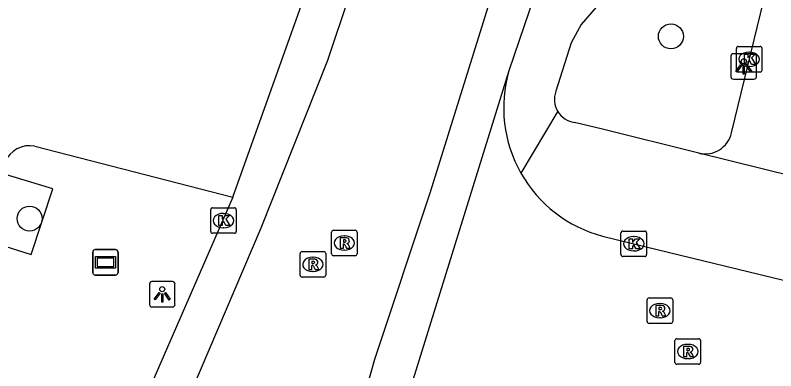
# Model space of a CAD drawing. Extents: x 162812 to 163818, y 381639 to 382470.
# Drawn here: x 163477.02 to 163506.77, y 382113.02 to 382126.96 of the extents above; entities that cross this region are included whole.
import ezdxf

# ---------------------------------------------------------------- set-up
doc = ezdxf.new("R2010")
doc.units = 0
for name, color, linetype in [('IMGEO_Boom', 7, 'Continuous'), ('IMGEO_Kolk', 7, 'Continuous'), ('IMGEO_Lichtpunt', 7, 'Continuous'), ('IMGEO_Reclamebord', 7, 'Continuous'), ('IMGEO_Rijbaan_lokaal_gesloten', 7, 'Continuous'), ('IMGEO_Rijbaan_lokaal_open', 7, 'Continuous'), ('IMGEO_Rioolput', 7, 'Continuous'), ('IMGEO_Voetpad_open', 7, 'Continuous')]:
    doc.layers.add(name, color=color, linetype=linetype)

msp = doc.modelspace()

# ---------------------------------------------------------------- linework, layer by layer
at = {"layer": 'IMGEO_Boom'}
for centre in [(163502.669, 382126.128), (163477.579, 382118.985)]:
    msp.add_circle(centre, 0.489, dxfattribs=at)
at = {"layer": 'IMGEO_Kolk'}
for p, q in [((163505.234, 382124.805), (163505.234, 382125.657)), ((163505.309, 382125.731), (163506.161, 382125.731)), ((163505.722, 382125.511), (163505.747, 382125.511)), ((163506.235, 382125.657), (163506.235, 382124.805)), ((163505.745, 382124.951), (163505.72, 382124.951)), ((163506.161, 382124.731), (163505.309, 382124.731)), ((163484.665, 382118.484), (163484.665, 382119.336)), ((163484.74, 382119.41), (163485.592, 382119.41)), ((163485.666, 382119.336), (163485.666, 382118.484)), ((163485.153, 382119.19), (163485.178, 382119.19)), ((163485.176, 382118.63), (163485.151, 382118.63)), ((163485.592, 382118.41), (163484.74, 382118.41)), ((163500.718, 382117.574), (163500.718, 382118.426)), ((163500.793, 382118.5), (163501.645, 382118.5)), ((163501.719, 382118.426), (163501.719, 382117.574)), ((163501.206, 382118.28), (163501.231, 382118.28)), ((163501.229, 382117.72), (163501.204, 382117.72)), ((163501.645, 382117.5), (163500.793, 382117.5))]:
    msp.add_line(p, q, dxfattribs=at)
for points in [[(163505.234, 382124.805), (163505.234, 382125.657)], [(163505.309, 382125.731), (163506.161, 382125.731)], [(163506.235, 382125.657), (163506.235, 382124.805)], [(163505.555, 382125.431), (163505.678, 382125.431), (163505.678, 382125.28), (163505.808, 382125.431), (163505.972, 382125.431), (163505.826, 382125.28), (163505.979, 382125.031), (163505.827, 382125.031), (163505.742, 382125.195), (163505.678, 382125.128), (163505.678, 382125.031), (163505.555, 382125.031), (163505.555, 382125.431)], [(163506.161, 382124.731), (163505.309, 382124.731)], [(163484.665, 382118.484), (163484.665, 382119.336)], [(163484.74, 382119.41), (163485.592, 382119.41)], [(163485.666, 382119.336), (163485.666, 382118.484)], [(163484.986, 382119.11), (163485.109, 382119.11), (163485.109, 382118.959), (163485.239, 382119.11), (163485.403, 382119.11), (163485.257, 382118.959), (163485.41, 382118.71), (163485.258, 382118.71), (163485.173, 382118.874), (163485.109, 382118.807), (163485.109, 382118.71), (163484.986, 382118.71), (163484.986, 382119.11)], [(163485.592, 382118.41), (163484.74, 382118.41)], [(163500.718, 382117.574), (163500.718, 382118.426)], [(163500.793, 382118.5), (163501.645, 382118.5)], [(163501.719, 382118.426), (163501.719, 382117.574)], [(163501.039, 382118.2), (163501.162, 382118.2), (163501.162, 382118.049), (163501.292, 382118.2), (163501.456, 382118.2), (163501.31, 382118.049), (163501.463, 382117.8), (163501.311, 382117.8), (163501.226, 382117.964), (163501.162, 382117.897), (163501.162, 382117.8), (163501.039, 382117.8), (163501.039, 382118.2)], [(163501.645, 382117.5), (163500.793, 382117.5)]]:
    msp.add_lwpolyline(points, dxfattribs=at)
for centre, start, end in [((163505.311, 382125.655), 91.552, 178.448), ((163505.311, 382125.655), 91.552, 178.448), ((163506.159, 382125.655), 1.552, 88.448), ((163506.159, 382125.655), 1.552, 88.448), ((163505.311, 382124.807), 181.552, 268.448), ((163505.311, 382124.807), 181.552, 268.448), ((163506.159, 382124.807), 271.552, 358.448), ((163506.159, 382124.807), 271.552, 358.448), ((163484.742, 382119.334), 91.552, 178.448), ((163484.742, 382119.334), 91.552, 178.448), ((163485.59, 382119.334), 1.552, 88.448), ((163485.59, 382119.334), 1.552, 88.448), ((163484.742, 382118.486), 181.552, 268.448), ((163484.742, 382118.486), 181.552, 268.448), ((163485.59, 382118.486), 271.552, 358.448), ((163485.59, 382118.486), 271.552, 358.448), ((163500.795, 382118.424), 91.552, 178.448), ((163500.795, 382118.424), 91.552, 178.448), ((163501.643, 382118.424), 1.552, 88.448), ((163501.643, 382118.424), 1.552, 88.448), ((163500.795, 382117.576), 181.552, 268.448), ((163500.795, 382117.576), 181.552, 268.448), ((163501.643, 382117.576), 271.552, 358.448), ((163501.643, 382117.576), 271.552, 358.448)]:
    msp.add_arc(centre, 0.0765, start, end, dxfattribs=at)
for centre, major_axis, ratio, start_param, end_param in [((163505.721, 382125.231), (-0.387, 0.002), 0.722429, 4.712389, 7.853982), ((163505.746, 382125.231), (-0.39, 0.002), 0.717154, 1.570796, 4.712389), ((163485.152, 382118.91), (-0.387, 0.002), 0.722429, 4.712389, 7.853982), ((163485.177, 382118.91), (-0.39, 0.002), 0.717154, 1.570796, 4.712389), ((163501.205, 382118), (-0.387, 0.002), 0.722429, 4.712389, 7.853982), ((163501.23, 382118), (-0.39, 0.002), 0.717154, 1.570796, 4.712389)]:
    msp.add_ellipse(centre, major_axis=major_axis, ratio=ratio, start_param=start_param, end_param=end_param, dxfattribs=at)
at = {"layer": 'IMGEO_Lichtpunt'}
for p, q in [((163505.02, 382125.351), (163505.02, 382124.544)), ((163505.02, 382125.351), (163505.02, 382124.544)), ((163505.922, 382125.446), (163505.114, 382125.446)), ((163505.922, 382125.446), (163505.114, 382125.446)), ((163506.016, 382124.544), (163506.016, 382125.351)), ((163506.016, 382124.544), (163506.016, 382125.351)), ((163505.114, 382124.45), (163505.922, 382124.45)), ((163505.114, 382124.45), (163505.922, 382124.45)), ((163482.271, 382116.424), (163482.271, 382115.617)), ((163482.271, 382116.424), (163482.271, 382115.617)), ((163483.173, 382116.519), (163482.365, 382116.519)), ((163483.173, 382116.519), (163482.365, 382116.519)), ((163483.267, 382115.617), (163483.267, 382116.424)), ((163483.267, 382115.617), (163483.267, 382116.424)), ((163482.365, 382115.523), (163483.173, 382115.523)), ((163482.365, 382115.523), (163483.173, 382115.523))]:
    msp.add_line(p, q, dxfattribs=at)
for points in [[(163505.394, 382125.015), (163505.433, 382124.987), (163505.245, 382124.725), (163505.207, 382124.752), (163505.394, 382125.015)], [(163505.496, 382124.967), (163505.543, 382124.967), (163505.543, 382124.645), (163505.496, 382124.645), (163505.496, 382124.967)], [(163505.606, 382124.987), (163505.644, 382125.014), (163505.831, 382124.752), (163505.792, 382124.724), (163505.606, 382124.987)], [(163482.645, 382116.088), (163482.684, 382116.06), (163482.496, 382115.798), (163482.458, 382115.825), (163482.645, 382116.088)], [(163482.747, 382116.04), (163482.794, 382116.04), (163482.794, 382115.718), (163482.747, 382115.718), (163482.747, 382116.04)], [(163482.857, 382116.06), (163482.895, 382116.087), (163483.082, 382115.825), (163483.043, 382115.797), (163482.857, 382116.06)]]:
    msp.add_lwpolyline(points, dxfattribs=at)
for centre in [(163505.519, 382125.149), (163482.77, 382116.222)]:
    msp.add_circle(centre, 0.0994, dxfattribs=at)
for centre, start, end in [((163505.114, 382125.351), 90, 180), ((163505.114, 382125.351), 90, 180), ((163505.922, 382125.351), 0, 90), ((163505.922, 382125.351), 0, 90), ((163505.114, 382124.544), 180, 270), ((163505.114, 382124.544), 180, 270), ((163505.922, 382124.544), 270, 0), ((163505.922, 382124.544), 270, 360), ((163482.365, 382116.424), 90, 180), ((163482.365, 382116.424), 90, 180), ((163483.173, 382116.424), 0, 90), ((163483.173, 382116.424), 0, 90), ((163482.365, 382115.617), 180, 270), ((163482.365, 382115.617), 180, 270), ((163483.173, 382115.617), 270, 0), ((163483.173, 382115.617), 270, 360)]:
    msp.add_arc(centre, 0.0946, start, end, dxfattribs=at)
at = {"layer": 'IMGEO_Reclamebord'}
for p, q in [((163480.15, 382117.775), (163480.94, 382117.775)), ((163480.94, 382117.775), (163480.15, 382117.775)), ((163480.05, 382116.875), (163480.05, 382117.675)), ((163480.05, 382117.675), (163480.05, 382116.875)), ((163481.04, 382117.675), (163481.04, 382116.875)), ((163481.04, 382116.875), (163481.04, 382117.675)), ((163480.94, 382116.775), (163480.15, 382116.775)), ((163480.15, 382116.775), (163480.94, 382116.775))]:
    msp.add_line(p, q, dxfattribs=at)
for points in [[(163480.151, 382117.507), (163480.939, 382117.507), (163480.939, 382117.043), (163480.151, 382117.043), (163480.151, 382117.507)], [(163480.216, 382117.442), (163480.216, 382117.108), (163480.874, 382117.108), (163480.874, 382117.442), (163480.216, 382117.442)]]:
    msp.add_lwpolyline(points, dxfattribs=at)
for centre, start, end in [((163480.15, 382117.675), 90, 180), ((163480.15, 382117.675), 90, 180), ((163480.94, 382117.675), 0, 90), ((163480.94, 382117.675), 360, 90), ((163480.15, 382116.875), 180, 270), ((163480.15, 382116.875), 180, 270), ((163480.94, 382116.875), 270, 0), ((163480.94, 382116.875), 270, 0)]:
    msp.add_arc(centre, 0.1, start, end, dxfattribs=at)
at = {"layer": 'IMGEO_Rijbaan_lokaal_gesloten'}
for points in [[(163468.58, 382038.058), (163469.001, 382040.4), (163469.442, 382043.237), (163472.247, 382052.642), (163476.268, 382063.863), (163485.511, 382093.716), (163491.083, 382113.477), (163493.27, 382120.04), (163496.345, 382129.936), (163499.769, 382142.519), (163501.707, 382150.226), (163512.256, 382193.448), (163523.364, 382238.62), (163524.776, 382244.371), (163526.46, 382251.061), (163528.706, 382260.766)], [(163461.686, 382040.98), (163463.691, 382045.81), (163467.696, 382056.208), (163473.094, 382072.933), (163474.222, 382079.849), (163475.514, 382086.822), (163476.825, 382092.292), (163480.102, 382103.094), (163482.226, 382108.27), (163486.639, 382118.629), (163489.249, 382125.192), (163491.788, 382132.814), (163494.751, 382144.389), (163498.772, 382160.762), (163499.478, 382163.585), (163504.274, 382182.766)], [(163485.535, 382119.831), (163488.867, 382129.201)], [(163497.324, 382127.702), (163496.331, 382124.775)], [(163496.331, 382124.775), (163491.288, 382108.493)], [(163485.535, 382119.831), (163479.364, 382105.637), (163478.229, 382102.682), (163476.932, 382098.229)]]:
    msp.add_lwpolyline(points, dxfattribs=at)
at = {"layer": 'IMGEO_Rijbaan_lokaal_open'}
msp.add_lwpolyline([(163500, 382118.3), (163501.215, 382117.999), (163508.42, 382116.254), (163531.286, 382110.718)], dxfattribs=at)
for centre, start, end in [((163501.333, 382123.33), 163.8838, 209.5143), ((163501.33, 382123.333), 209.5554, 255.195)]:
    msp.add_arc(centre, 5.206, start, end, dxfattribs=at)
at = {"layer": 'IMGEO_Rioolput'}
for p, q in [((163489.393, 382117.604), (163489.393, 382118.456)), ((163489.468, 382118.53), (163490.32, 382118.53)), ((163489.881, 382118.31), (163489.906, 382118.31)), ((163490.394, 382118.456), (163490.394, 382117.604)), ((163489.904, 382117.75), (163489.879, 382117.75)), ((163488.163, 382116.767), (163488.163, 382117.619)), ((163488.238, 382117.693), (163489.09, 382117.693)), ((163488.651, 382117.473), (163488.676, 382117.473)), ((163489.164, 382117.619), (163489.164, 382116.767)), ((163490.32, 382117.53), (163489.468, 382117.53)), ((163488.674, 382116.913), (163488.649, 382116.913)), ((163489.09, 382116.693), (163488.238, 382116.693)), ((163501.739, 382114.955), (163501.739, 382115.807)), ((163501.814, 382115.881), (163502.666, 382115.881)), ((163502.227, 382115.661), (163502.252, 382115.661)), ((163502.74, 382115.807), (163502.74, 382114.955)), ((163502.25, 382115.101), (163502.225, 382115.101)), ((163502.666, 382114.881), (163501.814, 382114.881)), ((163502.83, 382113.354), (163502.83, 382114.206)), ((163502.905, 382114.28), (163503.757, 382114.28)), ((163503.831, 382114.206), (163503.831, 382113.354)), ((163503.318, 382114.06), (163503.343, 382114.06)), ((163503.757, 382113.28), (163502.905, 382113.28)), ((163503.341, 382113.5), (163503.316, 382113.5))]:
    msp.add_line(p, q, dxfattribs=at)
for points in [[(163489.393, 382117.604), (163489.393, 382118.456)], [(163489.468, 382118.53), (163490.32, 382118.53)], [(163490.394, 382118.456), (163490.394, 382117.604)], [(163489.982, 382118.228), (163489.73, 382118.23), (163489.73, 382117.83)], [(163489.908, 382118.149), (163489.854, 382118.149), (163489.854, 382118.068)], [(163489.854, 382118.068), (163489.906, 382118.068)], [(163489.73, 382117.83), (163489.854, 382117.83), (163489.854, 382117.992), (163489.865, 382117.992)], [(163489.912, 382117.963), (163489.983, 382117.83), (163490.123, 382117.83), (163490.058, 382117.956)], [(163488.163, 382116.767), (163488.163, 382117.619)], [(163488.238, 382117.693), (163489.09, 382117.693)], [(163489.164, 382117.619), (163489.164, 382116.767)], [(163490.32, 382117.53), (163489.468, 382117.53)], [(163488.752, 382117.391), (163488.5, 382117.393), (163488.5, 382116.993)], [(163488.5, 382116.993), (163488.624, 382116.993), (163488.624, 382117.155), (163488.635, 382117.155)], [(163488.678, 382117.312), (163488.624, 382117.312), (163488.624, 382117.231)], [(163488.624, 382117.231), (163488.676, 382117.231)], [(163488.682, 382117.126), (163488.753, 382116.993), (163488.893, 382116.993), (163488.828, 382117.119)], [(163489.09, 382116.693), (163488.238, 382116.693)], [(163501.739, 382114.955), (163501.739, 382115.807)], [(163501.814, 382115.881), (163502.666, 382115.881)], [(163502.74, 382115.807), (163502.74, 382114.955)], [(163502.328, 382115.579), (163502.076, 382115.581), (163502.076, 382115.181)], [(163502.076, 382115.181), (163502.2, 382115.181), (163502.2, 382115.343), (163502.211, 382115.343)], [(163502.254, 382115.5), (163502.2, 382115.5), (163502.2, 382115.419)], [(163502.2, 382115.419), (163502.252, 382115.419)], [(163502.258, 382115.314), (163502.329, 382115.181), (163502.469, 382115.181), (163502.404, 382115.307)], [(163502.666, 382114.881), (163501.814, 382114.881)], [(163502.83, 382113.354), (163502.83, 382114.206)], [(163502.905, 382114.28), (163503.757, 382114.28)], [(163503.831, 382114.206), (163503.831, 382113.354)], [(163503.419, 382113.978), (163503.167, 382113.98), (163503.167, 382113.58)], [(163503.345, 382113.899), (163503.291, 382113.899), (163503.291, 382113.818)], [(163503.167, 382113.58), (163503.291, 382113.58), (163503.291, 382113.742), (163503.302, 382113.742)], [(163503.291, 382113.818), (163503.343, 382113.818)], [(163503.349, 382113.713), (163503.42, 382113.58), (163503.56, 382113.58), (163503.495, 382113.706)], [(163503.757, 382113.28), (163502.905, 382113.28)]]:
    msp.add_lwpolyline(points, dxfattribs=at)
for centre, radius, start, end in [((163489.47, 382118.454), 0.0765, 91.552, 178.448), ((163489.47, 382118.454), 0.0765, 91.552, 178.448), ((163490.318, 382118.454), 0.0765, 1.552, 88.448), ((163490.318, 382118.454), 0.0765, 1.552, 88.448), ((163489.89, 382118.257), 0.19, 274.7715, 282.9687), ((163489.914, 382118.053), 0.0964, 77.0061, 93.1865), ((163489.928, 382118.11), 0.0378, 276.6634, 79.6772), ((163489.981, 382118.118), 0.109, 350.3612, 89.416), ((163489.979, 382118.118), 0.112, 277.5842, 350.9817), ((163489.864, 382117.939), 0.0533, 26.0293, 88.6989), ((163489.963, 382117.903), 0.108, 29.5134, 73.7905), ((163488.24, 382117.617), 0.0765, 91.552, 178.448), ((163488.24, 382117.617), 0.0765, 91.552, 178.448), ((163489.088, 382117.617), 0.0765, 1.552, 88.448), ((163489.088, 382117.617), 0.0765, 1.552, 88.448), ((163489.47, 382117.606), 0.0765, 181.552, 268.448), ((163489.47, 382117.606), 0.0765, 181.552, 268.448), ((163490.318, 382117.606), 0.0765, 271.552, 358.448), ((163490.318, 382117.606), 0.0765, 271.552, 358.448), ((163488.634, 382117.102), 0.0533, 26.0293, 88.6989), ((163488.66, 382117.42), 0.19, 274.7715, 282.9687), ((163488.684, 382117.216), 0.0964, 77.0061, 93.1865), ((163488.698, 382117.273), 0.0378, 276.6634, 79.6772), ((163488.751, 382117.281), 0.109, 350.3612, 89.416), ((163488.749, 382117.281), 0.112, 277.5842, 350.9817), ((163488.733, 382117.066), 0.108, 29.5134, 73.7905), ((163488.24, 382116.769), 0.0765, 181.552, 268.448), ((163488.24, 382116.769), 0.0765, 181.552, 268.448), ((163489.088, 382116.769), 0.0765, 271.552, 358.448), ((163489.088, 382116.769), 0.0765, 271.552, 358.448), ((163501.816, 382115.805), 0.0765, 91.552, 178.448), ((163501.816, 382115.805), 0.0765, 91.552, 178.448), ((163502.664, 382115.805), 0.0765, 1.552, 88.448), ((163502.664, 382115.805), 0.0765, 1.552, 88.448), ((163502.21, 382115.29), 0.0533, 26.0293, 88.6989), ((163502.236, 382115.608), 0.19, 274.7715, 282.9687), ((163502.26, 382115.404), 0.0964, 77.0061, 93.1865), ((163502.274, 382115.461), 0.0378, 276.6634, 79.6772), ((163502.327, 382115.469), 0.109, 350.3612, 89.416), ((163502.325, 382115.469), 0.112, 277.5842, 350.9817), ((163502.309, 382115.254), 0.108, 29.5134, 73.7905), ((163501.816, 382114.957), 0.0765, 181.552, 268.448), ((163501.816, 382114.957), 0.0765, 181.552, 268.448), ((163502.664, 382114.957), 0.0765, 271.552, 358.448), ((163502.664, 382114.957), 0.0765, 271.552, 358.448), ((163502.907, 382114.204), 0.0765, 91.552, 178.448), ((163502.907, 382114.204), 0.0765, 91.552, 178.448), ((163503.755, 382114.204), 0.0765, 1.552, 88.448), ((163503.755, 382114.204), 0.0765, 1.552, 88.448), ((163503.351, 382113.803), 0.0964, 77.0061, 93.1865), ((163503.365, 382113.86), 0.0378, 276.6634, 79.6772), ((163503.418, 382113.868), 0.109, 350.3612, 89.416), ((163503.416, 382113.868), 0.112, 277.5842, 350.9817), ((163503.301, 382113.689), 0.0533, 26.0293, 88.6989), ((163503.327, 382114.007), 0.19, 274.7715, 282.9687), ((163503.4, 382113.653), 0.108, 29.5134, 73.7905), ((163502.907, 382113.356), 0.0765, 181.552, 268.448), ((163502.907, 382113.356), 0.0765, 181.552, 268.448), ((163503.755, 382113.356), 0.0765, 271.552, 358.448), ((163503.755, 382113.356), 0.0765, 271.552, 358.448)]:
    msp.add_arc(centre, radius, start, end, dxfattribs=at)
for centre, major_axis, ratio, start_param, end_param in [((163489.88, 382118.03), (-0.387, 0.002), 0.722429, 4.712389, 7.853982), ((163489.905, 382118.03), (-0.39, 0.002), 0.717154, 1.570796, 4.712389), ((163488.65, 382117.193), (-0.387, 0.002), 0.722429, 4.712389, 7.853982), ((163488.675, 382117.193), (-0.39, 0.002), 0.717154, 1.570796, 4.712389), ((163502.226, 382115.381), (-0.387, 0.002), 0.722429, 4.712389, 7.853982), ((163502.251, 382115.381), (-0.39, 0.002), 0.717154, 1.570796, 4.712389), ((163503.317, 382113.78), (-0.387, 0.002), 0.722429, 4.712389, 7.853982), ((163503.342, 382113.78), (-0.39, 0.002), 0.717154, 1.570796, 4.712389)]:
    msp.add_ellipse(centre, major_axis=major_axis, ratio=ratio, start_param=start_param, end_param=end_param, dxfattribs=at)
at = {"layer": 'IMGEO_Voetpad_open'}
for points in [[(163505.041, 382122.342), (163508.953, 382138.441), (163503.767, 382139.634), (163500.578, 382128.249), (163500, 382127.572), (163499.161, 382126.589), (163498.768, 382125.88), (163498.171, 382123.975)], [(163498.242, 382123.19), (163496.802, 382120.765)], [(163503.765, 382121.55), (163500, 382122.485), (163498.901, 382122.758)], [(163477.788, 382121.819), (163485.535, 382119.831)], [(163508.77, 382120.311), (163503.765, 382121.55)], [(163475.858, 382118.142), (163477.64, 382117.575), (163478.484, 382120.147), (163476.511, 382120.752)]]:
    msp.add_lwpolyline(points, dxfattribs=at)
for centre, radius, start, end in [((163499.022, 382123.656), 0.909, 159.4675, 210.8688), ((163499.02, 382123.659), 0.909, 211.0568, 262.4504), ((163504.011, 382122.578), 1.057, 256.5356, 347.1193), ((163477.566, 382120.823), 1.02, 77.4172, 159.3525)]:
    msp.add_arc(centre, radius, start, end, dxfattribs=at)

doc.saveas('drawing.dxf')
